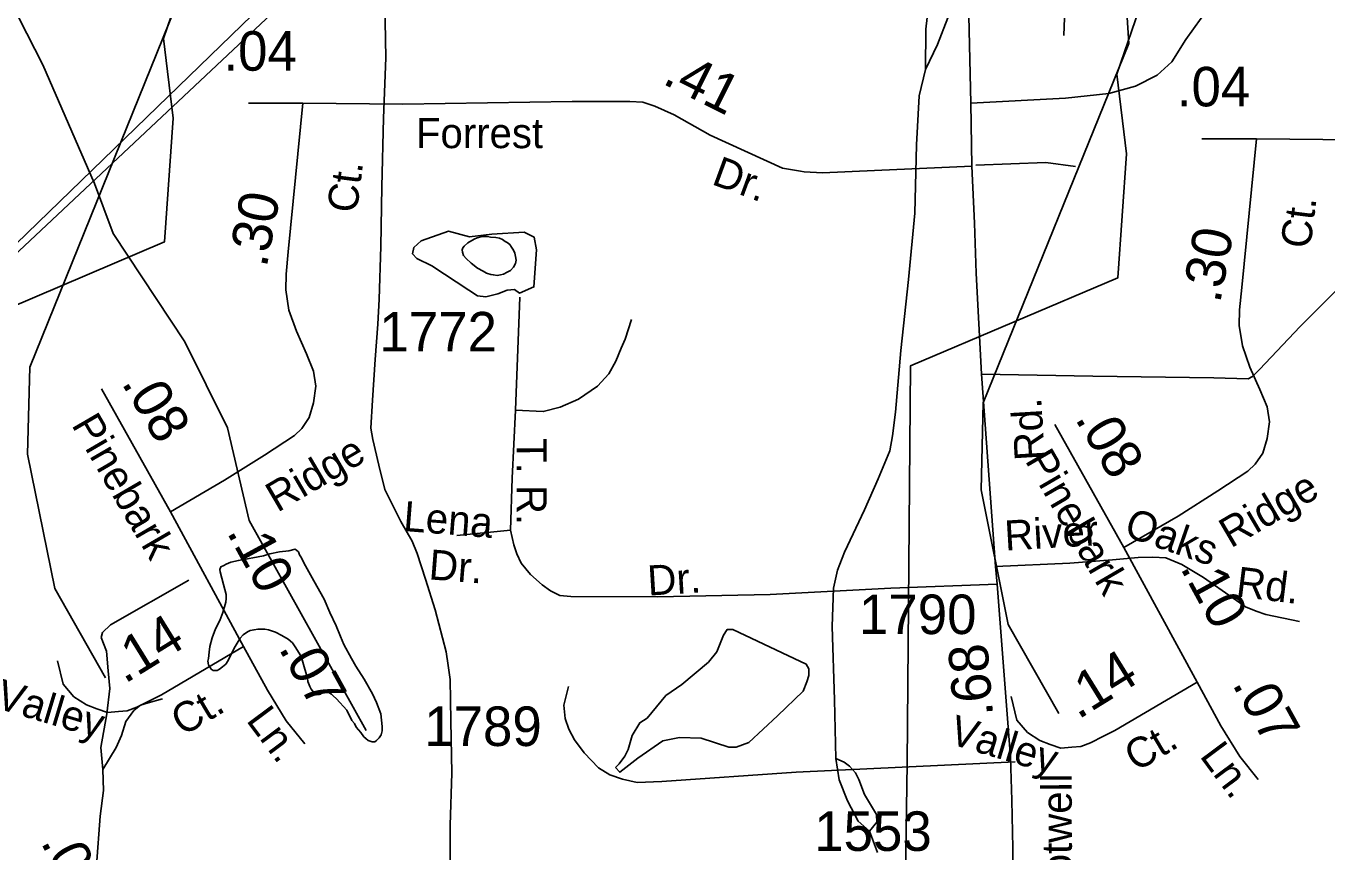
# Model space of a CAD drawing. Extents: x 2169602 to 2449496, y 721995 to 810662.
# Drawn here: x 2392905 to 2397017, y 766975 to 769586 of the extents above; entities that cross this region are included whole.
import ezdxf

# ---------------------------------------------------------------- set-up
doc = ezdxf.new("R2010")
doc.units = 0
doc.layers.add('Default', color=7, linetype='Continuous')

msp = doc.modelspace()

# ---------------------------------------------------------------- linework, layer by layer
at = {"layer": 'Default'}
for p, q in [((2393780.9, 769342.2), (2393608.2, 769342.2)), ((2396796.8, 769229.4), (2396624, 769229.4)), ((2394452.6, 768371.6), (2394466.8, 768728.7)), ((2393143.6, 768439.2), (2393361.6, 768050.2)), ((2396159.4, 768326.4), (2396377.4, 767937.4)), ((2393361.6, 768050.2), (2393593, 767624.6)), ((2394437.3, 767992.1), (2394268, 767975.8)), ((2396377.4, 767937.4), (2396608.8, 767511.8)), ((2395597.8, 766973.5), (2395572.7, 767040.6))]:
    msp.add_line(p, q, dxfattribs=at)
for points in [[(2389396, 765530.5), (2389873.7, 765993.4), (2389932.2, 766050), (2389976.3, 766092.7), (2391349.7, 767422.8), (2391498.4, 767552.8), (2391855.4, 767888.1), (2392186.8, 768223.2), (2394046.1, 769967.9), (2396780.6, 772645.2), (2397542.2, 773482.1), (2397868.3, 773755.4), (2397989.5, 773873.8), (2398013.9, 773897.7), (2398034.4, 773917.9), (2398098.8, 773981.2), (2398223.7, 774104.3), (2398525.7, 774401.5), (2398527.8, 774403.5), (2398862.2, 774727.1), (2399383.8, 775209.8), (2399485.8, 775316.7)], [(2392186.8, 768223.2), (2394046.1, 769967.9), (2396780.6, 772645.2), (2397542.2, 773482.1), (2397868.3, 773755.4), (2397989.5, 773873.8), (2398013.9, 773897.7), (2398034.4, 773917.9), (2398098.8, 773981.2), (2398223.7, 774104.3)], [(2392529.2, 768564.8), (2393320.7, 769330), (2393853.2, 769846.7), (2394000, 769990), (2394609.8, 770585.3), (2395445, 771398.7), (2395740.5, 771686.2), (2396282.6, 772213.8), (2396394.2, 772321.9), (2396436.8, 772363.2), (2396570.3, 772492.8), (2396584.1, 772506), (2396637.2, 772557.6), (2396655.8, 772575.6), (2396660.6, 772580.2), (2396760.4, 772677.1), (2396844.7, 772758.7), (2397281, 773182)], [(2392316.5, 770137.1), (2393720.9, 770149.5), (2394021.5, 772875.9), (2395265.6, 772894.5), (2395279.9, 772640.6), (2395740.1, 772601.9), (2395746.2, 770941.8), (2396246.1, 770850.2), (2396253.7, 770315.9), (2396391.9, 770030.6), (2396460.4, 769741.7), (2396355.6, 769433.5), (2396385.6, 769182.3), (2396358.5, 768790.4), (2395702.6, 768512), (2395691.7, 767254.8), (2395679.8, 766410.9)], [(2393155.7, 767525.4), (2392995.8, 767807.5), (2392909.7, 768232.4), (2392916.7, 768507.8), (2393376.8, 769643.3), (2393357.8, 769942.2), (2393179.8, 770500.1), (2393285.8, 771032.7), (2393457.8, 771475.3), (2393538.8, 772011.7), (2393552.8, 772336.1), (2393536.9, 772535)], [(2396171.6, 767412.5), (2396011.6, 767694.7), (2395925.5, 768119.6), (2395932.5, 768395), (2396392.6, 769530.5), (2396373.6, 769829.3), (2396195.6, 770387.3), (2396301.6, 770919.9), (2396473.7, 771362.5), (2396554.7, 771898.8), (2396568.6, 772223.3), (2396552.7, 772422.2)], [(2393120.8, 769089.8), (2392957.7, 769463.1), (2392881.7, 769612.2), (2392788.8, 769886.5), (2392721.7, 769986.2), (2392695.7, 770118), (2392476.7, 770499.7), (2391788.7, 771593.1)], [(2395896.1, 769143.1), (2395892.9, 769342.2), (2395887.5, 769618.3), (2395881.1, 769831.3), (2395874.7, 769900.9), (2395882.4, 769965.5), (2395859.4, 770024.4), (2395814.7, 770135.8), (2395760.1, 770237.4), (2395697.8, 770381), (2395566.8, 770612.5), (2395468.5, 770811.2), (2395337.8, 771036.3), (2395255.6, 771213.2)], [(2392730.4, 771054.6), (2393230.3, 770963), (2393237.9, 770428.7), (2393376.1, 770143.4), (2393444.6, 769854.5), (2393339.8, 769546.4), (2393369.8, 769295.1), (2393342.7, 768903.3), (2392686.7, 768624.8)], [(2395749.6, 769448), (2395787.8, 769527.2), (2395820.5, 769612.3), (2395834.7, 769674.6), (2395854.4, 769788.7), (2395873, 769925.2), (2395895.9, 770104.8), (2395906.8, 770163.3), (2395907.9, 770190.6), (2395899.2, 770213.5), (2395882.8, 770235.3), (2395856.6, 770249.5), (2395835.8, 770248.4), (2395803.1, 770237.5)], [(2395803.1, 770237.5), (2395786.7, 770024), (2395776.9, 769825.8), (2395763.8, 769687.7), (2395750.7, 769576.3), (2395749.6, 769448)], [(2396180.5, 770035.9), (2396200.2, 770022.2), (2396206.7, 770009.1), (2396202.3, 769907.6), (2396192.5, 769695.7), (2396187, 769556.5)], [(2395892.9, 769342.2), (2396192.5, 769358.2), (2396329.5, 769372.2), (2396414.1, 769395.7), (2396482.6, 769431), (2396528.6, 769472.8), (2396573.5, 769543.4), (2396694.5, 769712.5), (2396839, 769981.1)], [(2394039.5, 769658.8), (2394042.7, 769485.7), (2394035.1, 769295.1), (2394030.7, 769077.3), (2394027.5, 768888.9), (2394022, 768722.4), (2394017.6, 768643.7), (2394008.9, 768531.8), (2394001.2, 768402.9), (2393995.8, 768315), (2394002.3, 768279), (2394020.9, 768198.2), (2394039.5, 768121.2), (2394063.5, 768072.1), (2394090.8, 768019.6), (2394125.7, 767957.9), (2394142.1, 767918.6), (2394168.3, 767837.8), (2394198.9, 767740.1), (2394233.8, 767607.9), (2394240.4, 767564.8), (2394245.9, 767520), (2394248, 767390.1), (2394251.3, 767224.6), (2394246.9, 767060.3), (2394246.9, 766789.5)], [(2395466.7, 767271.1), (2395462.4, 767456.2), (2395454.7, 767688.2), (2395459.1, 767808.9), (2395471.1, 767865.7), (2395494, 767922.4), (2395557.4, 768056.2), (2395600, 768154.5), (2395637.1, 768243.5), (2395645.8, 768290.5), (2395654.6, 768365.8), (2395672, 768560.7), (2395696.1, 768785.1), (2395715.7, 768994.3), (2395721.2, 769209.9), (2395729.9, 769365.6), (2395749.6, 769448)], [(2393780.9, 769342.2), (2393734.2, 768872.4), (2393727.8, 768801.7), (2393726.7, 768752.5), (2393736.3, 768688.3), (2393759.9, 768620.9), (2393792, 768550.2), (2393814.5, 768494.6), (2393822, 768447.5), (2393814.5, 768395), (2393800.8, 768348.7), (2393776.8, 768313.7), (2393753.5, 768291.2), (2393659.3, 768229.1), (2393533, 768149.9), (2393361.6, 768050.2)], [(2395896.1, 769143.1), (2395588.3, 769128.9), (2395424.5, 769122.4), (2395366.6, 769125.2), (2395354.9, 769126.9), (2395297.8, 769136.6), (2395068.8, 769240.9), (2394954.9, 769304.7), (2394893.8, 769332.1), (2394855.5, 769345.2), (2394815, 769347.6), (2394632.2, 769347.4), (2394096.6, 769338.6), (2393780.9, 769342.2)], [(2398911.9, 769030.3), (2398604.1, 769016.1), (2398440.3, 769009.6), (2398382.4, 769012.4), (2398370.7, 769014), (2398313.6, 769023.7), (2398084.6, 769128.1), (2397970.7, 769191.9), (2397909.6, 769219.2), (2397871.4, 769232.3), (2397830.8, 769234.8), (2397648.1, 769234.6), (2397112.4, 769225.8), (2396796.8, 769229.4)], [(2396796.8, 769229.4), (2396750, 768759.5), (2396743.6, 768688.9), (2396742.5, 768639.7), (2396752.2, 768575.4), (2396775.7, 768508), (2396807.8, 768437.4), (2396830.3, 768381.7), (2396837.8, 768334.6), (2396830.3, 768282.2), (2396816.6, 768235.8), (2396792.6, 768200.9), (2396769.3, 768178.4), (2396675.1, 768116.3), (2396548.8, 768037.1), (2396377.4, 767937.4)], [(2395909.3, 769145.9), (2396130.3, 769154.6), (2396224.2, 769141.5)], [(2395882.2, 765592.1), (2395941, 765967.7), (2395974.2, 766165.7), (2395991.3, 766250.3), (2396009.5, 766365.9), (2396018.1, 766471.8), (2396023.4, 766623.8), (2396024.5, 766820.7), (2396026.6, 766987.7), (2396023.4, 767138.6), (2396019.2, 767273.4), (2395976.3, 767821.4), (2395971, 767877), (2395927.1, 768486), (2395910, 768804.9), (2395904.6, 768963.3), (2395896.1, 769143.1)], [(2393980.6, 767358.8), (2393610.7, 768022.4), (2393541.6, 768315.8), (2393406.7, 768587.5), (2393180.7, 768930), (2393118.1, 769097.1)], [(2394374.1, 768918.8), (2394390.5, 768917.2), (2394402.4, 768915), (2394412.4, 768911), (2394420.6, 768905.3), (2394426.4, 768901.2), (2394434.8, 768895.1), (2394440.7, 768887.3), (2394446.7, 768877.4), (2394450.6, 768867.5), (2394452.6, 768857.5), (2394454.9, 768845.4), (2394452.8, 768835.5), (2394447.1, 768823.4), (2394436.8, 768813.2), (2394427, 768807.4), (2394415.3, 768801.1), (2394405.1, 768799), (2394395, 768797.2), (2394383.1, 768799.1), (2394375.3, 768801), (2394361, 768804.8), (2394350.9, 768810.8), (2394333.1, 768820.8), (2394312.8, 768836.4), (2394296.8, 768850.6), (2394288.8, 768860.4), (2394284.9, 768870.7), (2394284.5, 768878.4), (2394286.3, 768884.6), (2394290.8, 768890.5), (2394302.5, 768900.5), (2394322.4, 768912.5), (2394332.1, 768916.7), (2394348.1, 768920.8), (2394364.3, 768920.8), (2394374.1, 768918.8)], [(2395927.1, 768486), (2396279.5, 768479.2), (2396661.7, 768474.3), (2396770.9, 768470.4), (2396784, 768478.1), (2396805.9, 768499.9), (2396934.7, 768636.4), (2397171.7, 768872.9)], [(2394452.6, 768371.6), (2394541, 768367.3), (2394594.5, 768381.4), (2394652.4, 768406.6), (2394712.5, 768447.5), (2394748.5, 768486.8), (2394770.4, 768526.1), (2394787.8, 768567.6), (2394799.8, 768596), (2394819.5, 768658.8)], [(2394437.3, 767992.1), (2394442.7, 768157), (2394452.6, 768371.6)], [(2395976.3, 767821.4), (2395640.7, 767808.7), (2395258.5, 767788.5), (2394902.5, 767781.4), (2394628.4, 767783), (2394593.4, 767786.3), (2394564, 767800.5), (2394537.8, 767819.1), (2394500.6, 767851.8), (2394471.1, 767887.9), (2394456.9, 767917.3), (2394448.2, 767945.7), (2394437.3, 767992.1)], [(2393656.3, 767911.2), (2393576.8, 767896.9), (2393552.8, 767890.8), (2393538.4, 767884.5), (2393530.6, 767880.4), (2393520.6, 767876.6), (2393518.3, 767868.4), (2393518.7, 767860.7), (2393529.2, 767820.6), (2393537.4, 767788.5), (2393537.6, 767776.7), (2393537.2, 767764.6), (2393527.6, 767732.4), (2393517.7, 767706.7), (2393504, 767680.4), (2393493.9, 767652.3), (2393486.1, 767624.3), (2393484.1, 767606.3), (2393482.5, 767586.3), (2393480.2, 767578.5), (2393482.5, 767566.4), (2393484.5, 767562.5), (2393486.8, 767558.5), (2393490.9, 767552.6), (2393496.6, 767548.5), (2393502.5, 767548.4), (2393508.9, 767548.7), (2393516.7, 767552.7), (2393526.1, 767560.6), (2393536.4, 767568.8), (2393544.4, 767580.6), (2393554, 767600.6), (2393566.1, 767624.7), (2393581.9, 767650.8), (2393591.7, 767661), (2393605.7, 767671.1), (2393614.1, 767675.1), (2393626, 767677.4), (2393637.7, 767679.2), (2393651.8, 767679.1), (2393659.8, 767679.5), (2393671.9, 767677.3), (2393693.9, 767669.5), (2393714, 767659.6), (2393733.6, 767647.7), (2393747.8, 767635.8), (2393757.8, 767620.1), (2393772.2, 767598.1), (2393778.3, 767582.1), (2393784.5, 767560.1), (2393794.7, 767524.1), (2393796.4, 767514.1), (2393802.7, 767498.1), (2393806.8, 767490.2), (2393810.9, 767484.3), (2393819.1, 767474.2), (2393823, 767472.3), (2393826.9, 767472.6), (2393832.9, 767472.5), (2393837, 767474.3), (2393841.1, 767478.5), (2393846.8, 767482.5), (2393853.2, 767482.4), (2393857.1, 767482.6), (2393861, 767480.4), (2393871, 767474.4), (2393876.8, 767468.7), (2393886.6, 767458.7), (2393919.4, 767422.9), (2393935.2, 767390.9), (2393943.4, 767381.1), (2393949.6, 767369.2), (2393963.9, 767353.3), (2393973.3, 767339.2), (2393979.7, 767333.5), (2393987.5, 767327.4), (2393993.6, 767325.2), (2393999.6, 767323.5), (2394007.8, 767323.5), (2394013.5, 767327.5), (2394021.7, 767335.6), (2394027.7, 767345.7), (2394031.4, 767357.7), (2394031.4, 767371.4), (2394027.1, 767411.5), (2394013.1, 767447.3), (2394000.8, 767475.4), (2393974.4, 767521.2), (2393948.1, 767562.9), (2393934.4, 767586.9), (2393910.2, 767630.7), (2393899.9, 767656.6), (2393885.6, 767690.4), (2393865.5, 767732.4), (2393847.4, 767774.5), (2393814.8, 767832.1), (2393788.4, 767879.9), (2393774.4, 767908), (2393770.3, 767913.9), (2393766.5, 767923.8)], [(2393766.5, 767923.8), (2393756.4, 767931.8), (2393736.5, 767927.5), (2393706.6, 767923.5), (2393676.4, 767917.1), (2393656.3, 767911.2)], [(2395971, 767877), (2396206.4, 767887.9), (2396341.8, 767898.8), (2396422.6, 767905.9), (2396469.5, 767907), (2396509.9, 767904.8), (2396560.2, 767884), (2396629, 767842.5), (2396722.9, 767777.6), (2396762.2, 767750.3), (2396796.1, 767736.1), (2396826.6, 767726.2), (2396932.6, 767703.3)], [(2393147.3, 767235.6), (2393141.8, 767305.5), (2393160.4, 767411.4), (2393170.2, 767492.2), (2393164.8, 767547.3), (2393159.3, 767609.6), (2393142.9, 767652.7), (2393146.2, 767669.1), (2393172.4, 767693.1), (2393420.3, 767834)], [(2393593, 767624.6), (2393333.3, 767471.7), (2393297.6, 767454.1), (2393255.5, 767432.5), (2393225.1, 767421.6), (2393196.8, 767419.4), (2393162.2, 767416), (2393128.4, 767427.7), (2393095.9, 767440.1), (2393056.5, 767465.7), (2393022.7, 767505.1), (2393004.7, 767579)], [(2393593, 767624.6), (2393668.7, 767487.1), (2393728.1, 767389.7), (2393786.5, 767317.2)], [(2396608.8, 767511.8), (2396349.1, 767358.9), (2396313.4, 767341.2), (2396271.3, 767319.7), (2396241, 767308.7), (2396212.6, 767306.5), (2396178.1, 767303.1), (2396144.2, 767314.9), (2396111.7, 767327.3), (2396072.4, 767352.9), (2396038.5, 767392.3), (2396020.5, 767466.2)], [(2396608.8, 767511.8), (2396684.5, 767374.3), (2396743.9, 767276.9), (2396802.3, 767204.3)], [(2396033.8, 767259.9), (2395340.4, 767227.7), (2394915.6, 767198.2), (2394838.1, 767195), (2394791.1, 767204.8), (2394751.8, 767219), (2394715.8, 767240.8), (2394669.9, 767288.9), (2394639.3, 767329.8), (2394621.8, 767363.7), (2394609.8, 767397.5), (2394605.5, 767439), (2394620.7, 767498.5)], [(2393147.3, 767235.6), (2393189.9, 767305.5), (2393207.3, 767343.7), (2393220.4, 767387.4), (2393245.6, 767422.3), (2393267.4, 767438.7), (2393291.4, 767446.3), (2393336.2, 767459.4)], [(2395572.7, 767040.6), (2395536.6, 767072.3), (2395502.8, 767136.7), (2395476.6, 767203.4), (2395466.7, 767271.1)], [(2395572.7, 767040.6), (2395595.6, 767069), (2395594.5, 767094.1), (2395557.4, 767156.4), (2395538.8, 767204.4), (2395529, 767225.2), (2395509.3, 767245.9), (2395492.9, 767259), (2395466.7, 767271.1)], [(2393127.6, 766932), (2393139.6, 767088.7), (2393149.5, 767169.5), (2393147.3, 767235.6)]]:
    msp.add_lwpolyline(points, dxfattribs=at)
for points in [[(2394131.3, 768886.3), (2394154.8, 768906.6), (2394241.5, 768937.6), (2394307.8, 768919.4), (2394378.5, 768928), (2394480.2, 768934.4), (2394512.3, 768918.4), (2394519.7, 768878.8), (2394511.2, 768761.1), (2394465.2, 768741.8), (2394450.2, 768753.6), (2394426.6, 768751.4), (2394397.7, 768739.6), (2394359.2, 768730), (2394332.5, 768733.2), (2394305.7, 768751.4), (2394188, 768827.4), (2394140.9, 768851), (2394127, 768865.9)], [(2394769.1, 767242.4), (2394783, 767227.4), (2394839.8, 767271.3), (2394918.9, 767326.9), (2394971.4, 767336.6), (2395039.9, 767334.4), (2395127.6, 767306.6), (2395151.2, 767306.6), (2395190.8, 767321.6), (2395281.8, 767405.1), (2395363.1, 767483.2), (2395374.9, 767513.2), (2395381.3, 767533.5), (2395381.3, 767553.8), (2395372.7, 767568.8), (2395296.7, 767604.1), (2395140.5, 767678), (2395122.3, 767678), (2395110.5, 767660.8), (2395090.2, 767607.3), (2395063.4, 767575.2), (2394978.9, 767504.6), (2394928.6, 767469.3), (2394869.7, 767398.6), (2394846.2, 767383.7), (2394822.6, 767343), (2394809.8, 767299.1), (2394799.1, 767277.7), (2394780.9, 767254.2)]]:
    msp.add_lwpolyline(points, close=True, dxfattribs=at)

# ---------------------------------------------------------------- texts
for s, height, rotation, p in [('.04', 125, 0.0427, (2393529.2, 769444.6)), ('.41', 125, 333.4207, (2394914, 769405.7)), ('.04', 125, 0.0427, (2396545, 769331.8)), ('Forrest', 95, 359.9959, (2394138.1, 769199.9)), ('Dr.', 95, 339.7822, (2395070, 769087.1)), ('Ct.', 95, 82.821, (2393951, 768992.5)), ('.30', 125, 79.2711, (2393665.6, 768819.7)), ('Ct.', 95, 82.821, (2396966.8, 768879.7)), ('.30', 125, 79.2711, (2396681.5, 768706.8)), ('.08', 125, 300.6972, (2393205, 768457.9)), ('Rd.', 95, 93.3817, (2396127.5, 768215)), ('Pinebark', 95, 300.1668, (2393047, 768325.5)), ('.08', 125, 300.6972, (2396220.9, 768345.1)), ('Ridge', 95, 30.3911, (2393699.9, 768046.8)), ('T. R. ', 95, 270.1133, (2394456.5, 768283.5)), ('Pinebark', 95, 300.1668, (2396062.9, 768212.7)), ('Ridge', 95, 30.3911, (2396715.7, 767934)), ('Lena', 95, 355.4912, (2394096, 767990)), ('Oaks', 95, 340.8778, (2396373.9, 767975.3)), ('River', 95, 3.4254, (2396002.5, 767927.5)), ('.10', 125, 298.5809, (2393538.1, 767986.6)), ('Dr.', 95, 355.4912, (2394176.7, 767837.1)), ('Dr.', 95, 3.4598, (2394873.1, 767785.5)), ('Rd.', 95, 352.8857, (2396729.2, 767783.5)), ('.10', 125, 298.5809, (2396553.9, 767873.8)), ('.14', 125, 31.7282, (2393216.8, 767505.1)), ('.68', 125, 94.6325, (2395964, 767406.3)), ('.07', 125, 298.9117, (2393702.4, 767619.1)), ('.14', 125, 31.7282, (2396232.7, 767392.3)), ('Valley', 95, 343.2821, (2392804.2, 767431.6)), ('.07', 125, 298.9117, (2396718.3, 767506.3)), ('Ct.', 95, 30.6857, (2393400.3, 767339.5)), ('Ln.', 95, 306.6656, (2393599.1, 767391.1)), ('Valley', 95, 343.2821, (2395820, 767318.8)), ('Ct.', 95, 30.6857, (2396416.1, 767226.7)), ('Ln.', 95, 306.6656, (2396615, 767278.3)), ('Shotwell', 95, 90.1718, (2396213.7, 766743)), ('.06', 125, 298.2762, (2392949.5, 767006.2))]:
    msp.add_text(s, height=height, rotation=rotation, dxfattribs=at).set_placement(p)
for s, p in [('1772', (2394022.5, 768557.2)), ('1790', (2395539.4, 767663.9)), ('1789', (2394164.3, 767310.1)), ('1553', (2395397.9, 766978.5))]:
    msp.add_text(s, height=125, dxfattribs=at).set_placement(p)

doc.saveas('drawing.dxf')
